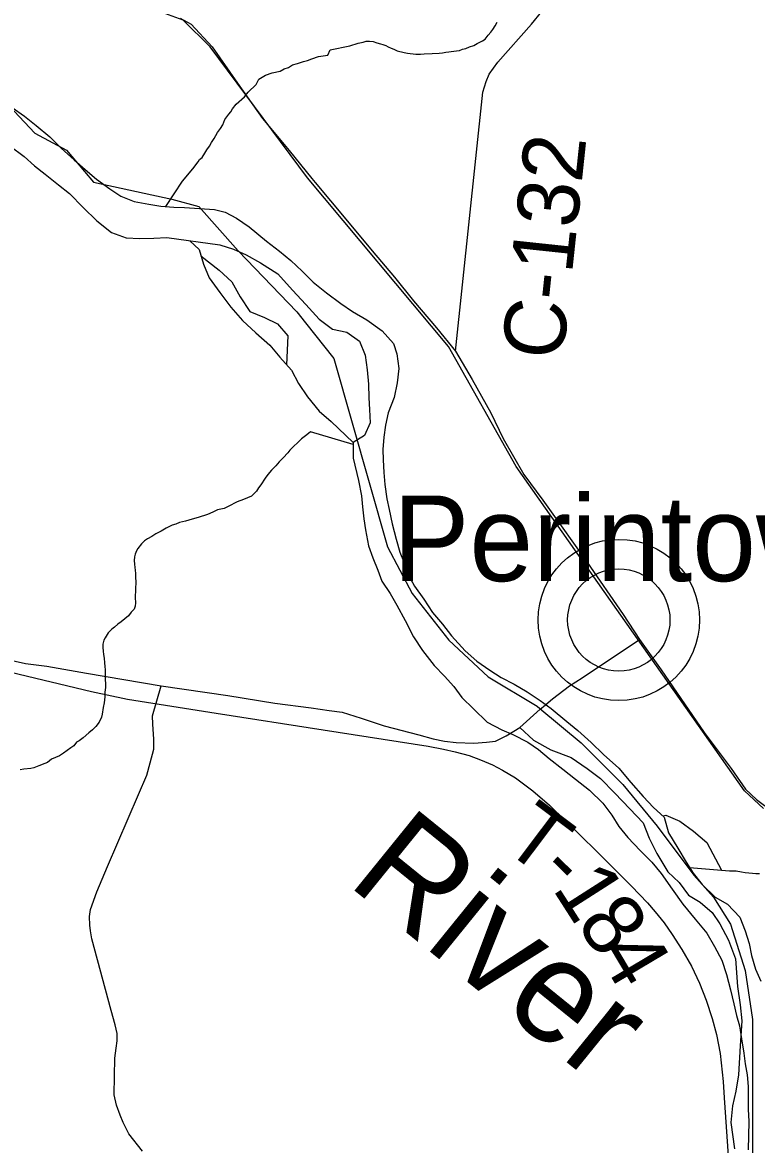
# Model space of a CAD drawing. Extents: x 0 to 34, y 0 to 22.
# Drawn here: x 7.5 to 7.839, y 17.744 to 18.262 of the extents above; entities that cross this region are included whole.
import ezdxf

# ---------------------------------------------------------------- set-up
doc = ezdxf.new("R2010")
doc.units = 0
for name, color, linetype in [('GM_X_Corporation', 7, 'Continuous'), ('GM_X_County_Road', 7, 'Continuous'), ('GM_X_County_Road_Text', 7, 'Continuous'), ('GM_X_Major_River', 7, 'Continuous'), ('GM_X_Major_River_Text', 7, 'Continuous'), ('GM_X_Minor_River', 7, 'Continuous'), ('GM_X_Rail_Line', 7, 'Continuous'), ('GM_X_Township', 7, 'Continuous'), ('GM_X_Township_Road', 7, 'Continuous'), ('GM_X_Township_Road_Text', 7, 'Continuous'), ('GM_X_Unincorporated', 7, 'Continuous'), ('GM_X_Unincorporated_Location', 7, 'Continuous'), ('GM_X_Unincorporated_Text', 7, 'Continuous'), ('GM_X_US_Route', 7, 'Continuous')]:
    doc.layers.add(name, color=color, linetype=linetype)

msp = doc.modelspace()

# ---------------------------------------------------------------- linework, layer by layer
at = {"layer": 'GM_X_Corporation'}
msp.add_lwpolyline([(7.48694, 18.23113), (7.50614, 18.2108), (7.52083, 18.20289), (7.53325, 18.1882), (7.56939, 18.1803), (7.58181, 18.17691), (7.59988, 18.15657), (7.62698, 18.12833), (7.63098, 18.12327), (7.64393, 18.10687), (7.66877, 18.01989), (7.68006, 17.99842), (7.697, 17.97696), (7.71507, 17.96001), (7.73766, 17.94646), (7.73902, 17.94533), (7.75799, 17.92951), (7.77719, 17.91031), (7.793, 17.8911), (7.80994, 17.86851), (7.81898, 17.85834), (7.82688, 17.84592), (7.83366, 17.82445), (7.83704, 17.80186), (7.83704, 17.73634)], dxfattribs=at)
at = {"layer": 'GM_X_County_Road'}
for points in [[(7.70007, 18.11029), (7.71274, 18.22975), (7.71425, 18.23462), (7.71564, 18.23799), (7.71959, 18.24355), (7.73513, 18.26107), (7.7494, 18.2787)], [(7.74064, 17.94635), (7.74476, 17.94987), (7.75257, 17.95576), (7.75852, 17.95958), (7.78488, 17.97727)], [(7.48889, 17.96906), (7.50192, 17.96619), (7.51168, 17.96486), (7.52995, 17.9617), (7.56442, 17.95588), (7.5951, 17.95132), (7.61677, 17.94786), (7.6335, 17.94562), (7.64181, 17.9445), (7.64786, 17.94362), (7.65666, 17.94085), (7.66728, 17.93734), (7.68319, 17.93319), (7.68983, 17.93132), (7.69506, 17.9303), (7.70038, 17.92974), (7.70851, 17.92936), (7.7143, 17.92983), (7.71848, 17.93036), (7.72346, 17.93271), (7.72975, 17.93658), (7.73914, 17.94506), (7.74064, 17.94635)], [(7.55581, 17.74111), (7.54958, 17.74922), (7.54686, 17.7544), (7.54544, 17.75784), (7.54384, 17.76243), (7.54282, 17.7672), (7.54284, 17.77573), (7.54305, 17.78407), (7.54372, 17.7886), (7.54419, 17.792), (7.54408, 17.79542), (7.54323, 17.79942), (7.54131, 17.8061), (7.53247, 17.83911), (7.5318, 17.84273), (7.53149, 17.84539), (7.53139, 17.84938), (7.53185, 17.85259), (7.5347, 17.86086), (7.53971, 17.87251), (7.55394, 17.90573), (7.55775, 17.91456), (7.56044, 17.92436), (7.56106, 17.92662), (7.56099, 17.93117), (7.56059, 17.93819), (7.56049, 17.94199), (7.56442, 17.95588)]]:
    msp.add_lwpolyline(points, dxfattribs=at)
at = {"layer": 'GM_X_Major_River'}
for points in [[(7.43917, 18.24642), (7.45133, 18.23599), (7.45743, 18.23284), (7.46313, 18.2291), (7.46969, 18.22577), (7.47623, 18.22053), (7.48239, 18.21568), (7.48817, 18.21065), (7.4947, 18.20503), (7.50124, 18.19998), (7.50608, 18.19572), (7.51094, 18.19184), (7.5171, 18.18699), (7.52214, 18.18292), (7.52847, 18.17654), (7.53479, 18.17036), (7.54151, 18.16493), (7.54829, 18.16254), (7.55453, 18.16225), (7.56097, 18.16235), (7.56704, 18.16263)], [(7.49577, 18.2227), (7.50138, 18.21862), (7.5068, 18.21435), (7.51314, 18.20912), (7.51835, 18.2039), (7.52431, 18.19848), (7.52935, 18.19403), (7.53457, 18.18957), (7.54074, 18.1851), (7.54579, 18.18179), (7.552, 18.17922), (7.55879, 18.17798), (7.56427, 18.17713), (7.57032, 18.17666), (7.57524, 18.17658), (7.58205, 18.1761), (7.58905, 18.17561), (7.59395, 18.17439), (7.5992, 18.17165), (7.605, 18.16756), (7.61303, 18.16097), (7.619, 18.15631), (7.62423, 18.15205), (7.62945, 18.14721), (7.63446, 18.142), (7.64063, 18.13715), (7.64717, 18.13229), (7.65259, 18.12859), (7.65915, 18.12469), (7.66626, 18.11963), (7.67146, 18.11384), (7.67308, 18.10906), (7.6739, 18.1022), (7.67321, 18.09555), (7.67177, 18.08892), (7.66899, 18.08173), (7.66775, 18.07604), (7.66709, 18.07054), (7.66661, 18.06484), (7.66671, 18.06008), (7.66698, 18.05418), (7.66745, 18.04866), (7.66847, 18.04217), (7.66952, 18.03721), (7.67092, 18.03053), (7.67268, 18.02347), (7.67447, 18.01754), (7.67647, 18.01256), (7.67863, 18.00663), (7.6812, 18.00184), (7.68545, 17.99588), (7.6895, 17.98972), (7.69414, 17.98433), (7.69821, 17.97894), (7.70453, 17.97199), (7.70993, 17.96715), (7.71592, 17.96307), (7.72116, 17.95975), (7.72716, 17.95661), (7.73316, 17.9531), (7.73915, 17.94901), (7.7442, 17.94532), (7.75147, 17.93931), (7.75651, 17.93524), (7.76266, 17.92963), (7.76825, 17.92421), (7.77533, 17.91783), (7.78089, 17.91127), (7.78665, 17.90472), (7.79129, 17.8997), (7.7963, 17.89519), (7.79828, 17.88799), (7.80251, 17.88088), (7.80637, 17.87455), (7.80969, 17.86936), (7.81376, 17.86416), (7.81972, 17.85836), (7.82553, 17.85504), (7.8311, 17.84905), (7.83364, 17.84274), (7.83543, 17.837), (7.83647, 17.83147), (7.83844, 17.82516), (7.8408, 17.81961)], [(7.56704, 18.16263), (7.59141, 18.15921), (7.59781, 18.15721), (7.60363, 18.15465), (7.6102, 18.15093), (7.61825, 18.14586), (7.62493, 18.13834), (7.63106, 18.13178), (7.63719, 18.12503), (7.64336, 18.12036), (7.64996, 18.11893), (7.65576, 18.11485), (7.65848, 18.10834), (7.65931, 18.10167), (7.65995, 18.095), (7.66021, 18.08872), (7.6605, 18.08339), (7.66076, 18.0771), (7.6582, 18.07125), (7.65284, 18.0681), (7.6529, 18.06086), (7.65537, 18.05056), (7.65676, 18.0435), (7.65723, 18.03835), (7.65789, 18.03282), (7.65856, 18.02787), (7.65994, 18.02043), (7.66193, 18.01488), (7.66428, 18.00914), (7.66609, 18.00416), (7.66996, 17.9984), (7.67309, 17.99302), (7.67694, 17.98592), (7.68078, 17.97845), (7.68483, 17.97211), (7.6902, 17.96518), (7.69504, 17.96034), (7.69931, 17.95552), (7.703, 17.95052), (7.7084, 17.9453), (7.71473, 17.93911), (7.72149, 17.93559), (7.72656, 17.93342), (7.7335, 17.92989), (7.73836, 17.92639), (7.74322, 17.92232), (7.74957, 17.91746), (7.75536, 17.91281), (7.76189, 17.90776), (7.76804, 17.90177), (7.7721, 17.89619), (7.77542, 17.891), (7.77949, 17.8858), (7.78525, 17.87982), (7.79065, 17.87441), (7.79491, 17.8692), (7.7999, 17.86209), (7.80489, 17.85516), (7.81063, 17.84823), (7.81601, 17.84168), (7.8195, 17.83554), (7.82279, 17.82921), (7.82495, 17.82271), (7.82691, 17.81564), (7.82831, 17.80915), (7.82954, 17.8038), (7.83097, 17.79902), (7.83199, 17.79292), (7.83301, 17.78644), (7.83368, 17.78148), (7.83454, 17.77633), (7.83501, 17.771), (7.83492, 17.76624), (7.83501, 17.76054), (7.83529, 17.75482), (7.83505, 17.7417)]]:
    msp.add_lwpolyline(points, dxfattribs=at)
at = {"layer": 'GM_X_Minor_River'}
for points in [[(7.56663, 18.17695), (7.57427, 18.18861), (7.57897, 18.19436), (7.58152, 18.19752), (7.58212, 18.19865), (7.58328, 18.19956), (7.58448, 18.20162), (7.58546, 18.20311), (7.58665, 18.20479), (7.58764, 18.20647), (7.58882, 18.20833), (7.59041, 18.21114), (7.59179, 18.213), (7.59278, 18.21468), (7.5938, 18.21712), (7.59557, 18.21954), (7.59654, 18.22065), (7.59734, 18.22196), (7.59891, 18.2242), (7.6028, 18.22751), (7.60456, 18.22974), (7.60826, 18.23325), (7.60946, 18.23568), (7.61254, 18.2375), (7.61561, 18.23856), (7.61924, 18.23941), (7.62117, 18.2405), (7.62308, 18.24102), (7.62501, 18.24229), (7.62731, 18.24299), (7.62999, 18.24387), (7.6319, 18.24439), (7.63382, 18.2451), (7.63688, 18.24616), (7.64127, 18.2468), (7.64228, 18.24924), (7.65144, 18.25109), (7.65527, 18.25231), (7.65756, 18.25282), (7.6589, 18.25317), (7.66043, 18.25332), (7.66213, 18.25308), (7.66382, 18.25247), (7.66552, 18.25205), (7.66665, 18.25164), (7.66797, 18.25122), (7.66909, 18.25063), (7.67041, 18.25002), (7.67173, 18.24961), (7.67322, 18.24881), (7.67643, 18.24797), (7.67795, 18.24774), (7.68173, 18.24726), (7.68401, 18.2472), (7.68572, 18.24734), (7.68934, 18.24763), (7.69257, 18.24774), (7.69409, 18.24788), (7.69562, 18.24822), (7.69695, 18.24838), (7.6981, 18.24854), (7.70057, 18.24885), (7.70191, 18.24901), (7.70325, 18.24954), (7.70478, 18.24988), (7.7065, 18.25059), (7.70861, 18.2513), (7.71015, 18.25221), (7.71131, 18.25275), (7.71247, 18.25347), (7.71381, 18.2542), (7.71519, 18.25606), (7.71636, 18.25736), (7.71734, 18.25866), (7.71834, 18.26034), (7.71933, 18.26202)], [(7.57758, 18.16115), (7.5819, 18.15708), (7.58386, 18.15039), (7.58659, 18.14407), (7.59139, 18.13734), (7.59658, 18.1306), (7.60196, 18.12443), (7.6081, 18.11863), (7.61444, 18.11301), (7.61908, 18.10742), (7.62446, 18.10144), (7.62776, 18.0953), (7.63182, 18.08915), (7.63719, 18.0826), (7.64279, 18.07776), (7.65284, 18.0681)], [(7.58275, 18.15419), (7.5912, 18.14761), (7.59697, 18.1422), (7.60083, 18.13529), (7.60525, 18.12856), (7.61202, 18.12579), (7.61803, 18.12285), (7.62285, 18.11726), (7.62224, 18.10391)], [(7.65285, 18.06721), (7.63324, 18.07305), (7.6315, 18.07158), (7.62917, 18.06974), (7.62372, 18.06457), (7.62274, 18.06327), (7.62059, 18.06105), (7.61884, 18.0592), (7.61727, 18.05734), (7.61532, 18.05531), (7.61356, 18.05327), (7.61238, 18.05159), (7.6104, 18.04861), (7.60922, 18.04712), (7.60843, 18.04562), (7.60609, 18.04341), (7.60244, 18.0418), (7.59938, 18.04074), (7.59533, 18.03857), (7.59341, 18.03767), (7.59035, 18.03699), (7.58824, 18.03591), (7.58574, 18.03483), (7.58153, 18.03343), (7.57866, 18.03274), (7.5756, 18.03187), (7.57292, 18.03119), (7.5712, 18.03047), (7.56947, 18.02995), (7.56678, 18.0285), (7.56447, 18.02723), (7.56197, 18.02597), (7.56004, 18.02469), (7.55811, 18.02361), (7.55676, 18.02269), (7.55539, 18.0214), (7.55363, 18.01917), (7.55303, 18.01805), (7.55242, 18.01654), (7.5522, 18.01541), (7.55197, 18.01371), (7.55212, 18.012), (7.55227, 18.01048), (7.55242, 18.00915), (7.55257, 18.00763), (7.55253, 18.00573), (7.55267, 18.00402), (7.55249, 17.99662), (7.55261, 17.99416), (7.55238, 17.99264), (7.55197, 17.99114), (7.5506, 17.98984), (7.54942, 17.98817), (7.54593, 17.98541), (7.54439, 17.98432), (7.54283, 17.98284), (7.54167, 17.98192), (7.53991, 17.98026), (7.53853, 17.97802), (7.53793, 17.9769), (7.5375, 17.97501), (7.53746, 17.97349), (7.53761, 17.97178), (7.53776, 17.97026), (7.5381, 17.96854), (7.53823, 17.96645), (7.53838, 17.96474), (7.53853, 17.96322), (7.53867, 17.96113), (7.53861, 17.95867), (7.53875, 17.95696), (7.5387, 17.95506), (7.53846, 17.95298), (7.5384, 17.9507), (7.53815, 17.94806), (7.53771, 17.94579), (7.53725, 17.94277), (7.53684, 17.94145), (7.53583, 17.93901), (7.53426, 17.93715), (7.5327, 17.93549), (7.53115, 17.9342), (7.52843, 17.93181), (7.52669, 17.93052), (7.52534, 17.9298), (7.52416, 17.92812), (7.5228, 17.92721), (7.51932, 17.92483)], [(7.51932, 17.92483), (7.51758, 17.92355), (7.51393, 17.92194), (7.512, 17.92047), (7.51084, 17.91993), (7.50797, 17.91887), (7.50567, 17.91798), (7.50433, 17.91764), (7.50109, 17.91734), (7.49937, 17.91701)], [(7.79558, 17.89583), (7.79708, 17.89612), (7.80346, 17.89334), (7.80982, 17.88885), (7.81596, 17.88361), (7.82271, 17.87083)], [(7.80793, 17.8721), (7.82636, 17.87051), (7.82939, 17.87043), (7.83185, 17.86999), (7.83355, 17.86976), (7.83697, 17.86948), (7.83848, 17.86925), (7.84019, 17.8692)]]:
    msp.add_lwpolyline(points, dxfattribs=at)
at = {"layer": 'GM_X_Rail_Line'}
for points in [[(7.84204, 17.89931), (7.83336, 17.90735), (7.72805, 18.05709), (7.69692, 18.11236), (7.6318, 18.19014), (7.58705, 18.2506), (7.57459, 18.26293), (7.55937, 18.26842), (7.53172, 18.26857), (7.49441, 18.27135), (7.44207, 18.26857), (7.38114, 18.26825), (7.34833, 18.28227), (7.33569, 18.28983), (7.26034, 18.44335), (7.25625, 18.47438), (7.28731, 18.74252)], [(7.30519, 18.00771), (7.53235, 17.9532), (7.54893, 17.94974), (7.58983, 17.94316), (7.63903, 17.93558), (7.68756, 17.92799), (7.69452, 17.92663), (7.69994, 17.92544), (7.70637, 17.92365), (7.71165, 17.9217), (7.71714, 17.91935), (7.72168, 17.91691), (7.72773, 17.91338), (7.73574, 17.9074), (7.74343, 17.90072), (7.76511, 17.87949), (7.78119, 17.86348), (7.78853, 17.85572), (7.7921, 17.85159), (7.79623, 17.84642), (7.8, 17.84117), (7.80448, 17.83418), (7.80881, 17.82656), (7.81259, 17.81866), (7.81567, 17.81083), (7.81846, 17.80236), (7.82035, 17.79495), (7.8221, 17.78614), (7.82343, 17.77334), (7.82399, 17.76579), (7.82574, 17.73901)]]:
    msp.add_lwpolyline(points, dxfattribs=at)
at = {"layer": 'GM_X_Township'}
msp.add_lwpolyline([(7.48694, 18.23113), (7.50614, 18.2108), (7.52083, 18.20289), (7.53325, 18.1882), (7.56939, 18.1803), (7.58181, 18.17691), (7.59988, 18.15657), (7.62698, 18.12833), (7.63098, 18.12327), (7.64393, 18.10687), (7.66877, 18.01989), (7.68006, 17.99842), (7.697, 17.97696), (7.71507, 17.96001), (7.73766, 17.94646), (7.73902, 17.94533), (7.75799, 17.92951), (7.77719, 17.91031), (7.793, 17.8911), (7.80994, 17.86851), (7.81898, 17.85834), (7.82688, 17.84592), (7.83366, 17.82445), (7.83704, 17.80186), (7.83704, 17.73634)], dxfattribs=at)
at = {"layer": 'GM_X_Township_Road'}
msp.add_lwpolyline([(7.72975, 17.93658), (7.73609, 17.93074), (7.74404, 17.92633), (7.75341, 17.92273), (7.76074, 17.91769), (7.7669, 17.91301), (7.77358, 17.90631), (7.7805, 17.89909), (7.78351, 17.89579), (7.78666, 17.89263), (7.78929, 17.88549), (7.79283, 17.87842), (7.79794, 17.87), (7.80315, 17.86513), (7.80756, 17.85925), (7.81292, 17.85597), (7.81842, 17.85129), (7.82188, 17.846), (7.82595, 17.83847), (7.82921, 17.82992), (7.83002, 17.81709), (7.83125, 17.80874), (7.83206, 17.80121), (7.83124, 17.78978), (7.83049, 17.77633), (7.82929, 17.76888), (7.82784, 17.762), (7.82701, 17.75432), (7.82867, 17.7423)], dxfattribs=at)
at = {"layer": 'GM_X_Unincorporated'}
for radius in [0.0372, 0.02358]:
    msp.add_circle((7.77536, 17.98621), radius, dxfattribs=at)
at = {"layer": 'GM_X_Unincorporated_Location'}
msp.add_line((7.77536, 17.98621), (7.77536, 17.98621), dxfattribs=at)
at = {"layer": 'GM_X_US_Route'}
for points in [[(7.57325, 18.26388), (7.57822, 18.26107), (7.58791, 18.25062), (7.59963, 18.2338), (7.6111, 18.21761), (7.62334, 18.20282), (7.63379, 18.18995), (7.63544, 18.18798)], [(7.63544, 18.18798), (7.64959, 18.17108), (7.66171, 18.15655), (7.67203, 18.14432), (7.6807, 18.13348), (7.69128, 18.12099), (7.70007, 18.11029)], [(7.70007, 18.11029), (7.70775, 18.09716), (7.71641, 18.08178), (7.72199, 18.07001), (7.73165, 18.05332), (7.74035, 18.04146), (7.74266, 18.03821)], [(7.74266, 18.03821), (7.76061, 18.01309), (7.77737, 17.98868), (7.78488, 17.97727), (7.79485, 17.96326), (7.81471, 17.93427), (7.82709, 17.91763), (7.83372, 17.90823), (7.83878, 17.90333), (7.84673, 17.89761), (7.86913, 17.88537), (7.88645, 17.8757), (7.9011, 17.86865), (7.90839, 17.86503)]]:
    msp.add_lwpolyline(points, dxfattribs=at)

# ---------------------------------------------------------------- texts
at = {"layer": 'GM_X_County_Road_Text'}
msp.add_text('C-132', height=0.028409, rotation=83.9334, dxfattribs=at).set_placement((7.74953, 18.10561))
at = {"layer": 'GM_X_Major_River_Text'}
msp.add_text('River', height=0.04735, rotation=320.9932, dxfattribs=at).set_placement((7.64948, 17.86463))
at = {"layer": 'GM_X_Township_Road_Text'}
for s, rotation, p in [('T', 323.0512, (7.72096, 17.88142)), ('-', 315.3753, (7.73718, 17.86931)), ('1', 302.6249, (7.74444, 17.86241)), ('8', 306.9247, (7.7552, 17.84576)), ('4', 300.746, (7.76526, 17.83244))]:
    msp.add_text(s, height=0.02841, rotation=rotation, dxfattribs=at).set_placement(p)
at = {"layer": 'GM_X_Unincorporated_Text'}
msp.add_text('Perintown', height=0.039489, rotation=0, dxfattribs=at).set_placement((7.67128, 18.00414))

doc.saveas('drawing.dxf')
